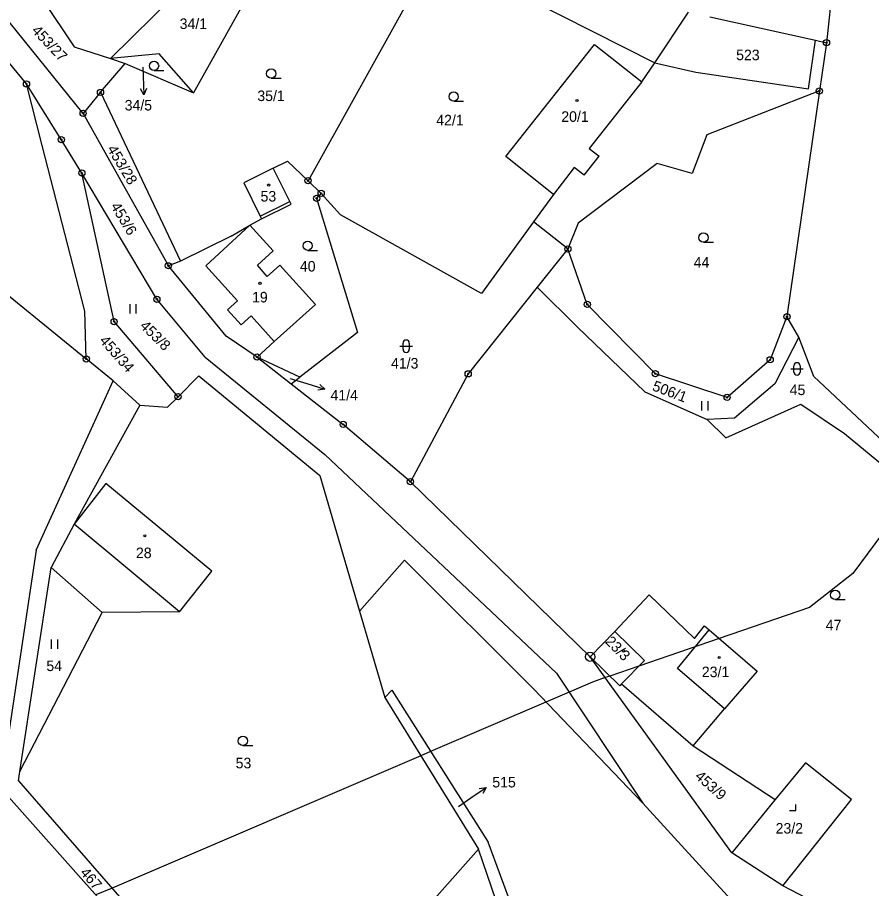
# Model space of a CAD drawing. Extents: x -547623 to -538651, y -1096714 to -1086522.
# Drawn here: x -543724.3 to -543586.5, y -1094596.8 to -1094456.3 of the extents above; entities that cross this region are included whole.
import ezdxf

# ---------------------------------------------------------------- set-up
doc = ezdxf.new("R2010")
doc.units = 0
for name, color, linetype in [('podzemní_provozovana', 7, 'Continuous'), ('Vrstva 1', 7, 'Continuous'), ('Vrstva 25', 7, 'Continuous'), ('Vrstva 33', 7, 'Continuous'), ('Vrstva 52', 7, 'Continuous'), ('Vrstva 83', 7, 'Continuous'), ('Vrstva 86', 7, 'Continuous'), ('Vrstva 90', 7, 'Continuous'), ('Vrstva 92', 7, 'Continuous')]:
    doc.layers.add(name, color=color, linetype=linetype)

msp = doc.modelspace()

# ---------------------------------------------------------------- linework, layer by layer
at = {"layer": 'podzemní_provozovana'}
for p, q in [((-543704, -1094465.83), (-543703.9, -1094468.83)), ((-543677.56, -1094515.39), (-543674.7, -1094516.28)), ((-543651.14, -1094582.2), (-543648.67, -1094580.5))]:
    msp.add_line(p, q, dxfattribs=at)
for points in [[(-543704.05, -1094464.36), (-543704, -1094465.83)], [(-543703.43, -1094467.81), (-543703.9, -1094468.83), (-543704.43, -1094467.85)], [(-543680.27, -1094514.55), (-543677.56, -1094515.39)], [(-543675.5, -1094515.51), (-543674.7, -1094516.28), (-543675.8, -1094516.46)], [(-543649.78, -1094580.65), (-543648.67, -1094580.5), (-543649.21, -1094581.48)], [(-543653.1, -1094583.55), (-543651.14, -1094582.2)]]:
    msp.add_lwpolyline(points, dxfattribs=at)
at = {"layer": 'Vrstva 1'}
for points in [[(-543591.74, -1094441.26), (-543593.76, -1094460.42)], [(-543656.8, -1094445.77), (-543621.47, -1094463.66)], [(-543685.98, -1094450.79), (-543695.84, -1094468.52)], [(-543720.12, -1094453.63), (-543715.1, -1094461.06)], [(-543698.89, -1094452.68), (-543709.27, -1094462.97)], [(-543713.67, -1094471.81), (-543727.92, -1094454.24)], [(-543661.59, -1094454.35), (-543677.39, -1094482.68)], [(-543621.47, -1094463.66), (-543616, -1094455.52)], [(-543612.59, -1094456.27), (-543595.53, -1094460.03)], [(-543722.8, -1094467.06), (-543730.36, -1094457.89)], [(-543596.65, -1094467.85), (-543595.53, -1094460.03)], [(-543595.53, -1094460.03), (-543593.76, -1094460.42)], [(-543593.76, -1094460.42), (-543594.91, -1094468.2)], [(-543715.1, -1094461.06), (-543709.27, -1094462.97)], [(-543645.49, -1094478.78), (-543631.18, -1094460.71)], [(-543631.18, -1094460.71), (-543623.55, -1094466.74)], [(-543701.42, -1094462.21), (-543709.27, -1094462.97)], [(-543709.27, -1094462.97), (-543706.88, -1094463.77)], [(-543695.84, -1094468.52), (-543701.42, -1094462.21)], [(-543710.87, -1094468.42), (-543706.88, -1094463.77)], [(-543706.88, -1094463.77), (-543695.84, -1094468.52)], [(-543623.55, -1094466.74), (-543621.47, -1094463.66)], [(-543621.47, -1094463.66), (-543614.82, -1094465.18)], [(-543614.82, -1094465.18), (-543596.65, -1094467.85)], [(-543720.26, -1094476.99), (-543722.8, -1094467.06)], [(-543717.2, -1094476.04), (-543722.8, -1094467.06)], [(-543710.87, -1094468.42), (-543713.67, -1094471.81)], [(-543710.87, -1094468.42), (-543697.96, -1094495.63)], [(-543594.91, -1094468.2), (-543613.07, -1094475.25)], [(-543594.91, -1094468.2), (-543600.14, -1094504.59)], [(-543713.67, -1094471.81), (-543699.92, -1094496.39)], [(-543713.87, -1094481.44), (-543717.2, -1094476.04)], [(-543613.07, -1094475.25), (-543615.45, -1094481.52)], [(-543713.4, -1094503.71), (-543720.26, -1094476.99)], [(-543637.79, -1094484.88), (-543645.49, -1094478.78)], [(-543682.99, -1094480.65), (-543680.7, -1094479.51)], [(-543677.39, -1094482.68), (-543680.7, -1094479.51)], [(-543621.1, -1094479.91), (-543633.8, -1094489.51)], [(-543615.45, -1094481.52), (-543621.1, -1094479.91)], [(-543701.77, -1094501.79), (-543713.87, -1094481.44)], [(-543708.67, -1094505.39), (-543713.87, -1094481.44)], [(-543682.99, -1094480.65), (-543687.77, -1094483.01)], [(-543680.34, -1094486.03), (-543682.99, -1094480.65)], [(-543687.77, -1094483.01), (-543685.11, -1094488.39)], [(-543677.39, -1094482.68), (-543675.27, -1094484.71)], [(-543675.27, -1094484.71), (-543676.01, -1094485.5)], [(-543676.01, -1094485.5), (-543669.43, -1094507.13)], [(-543675.27, -1094484.71), (-543672.13, -1094488.17)], [(-543637.79, -1094484.88), (-543641, -1094489.29)], [(-543684.89, -1094488.84), (-543680.12, -1094486.48)], [(-543680.12, -1094486.48), (-543680.34, -1094486.03)], [(-543685.11, -1094488.39), (-543684.89, -1094488.84)], [(-543649.4, -1094500.85), (-543672.13, -1094488.17)], [(-543689.79, -1094491.59), (-543686.76, -1094489.83)], [(-543686.76, -1094489.83), (-543684.89, -1094488.84)], [(-543682.99, -1094493.98), (-543686.76, -1094489.83)], [(-543641, -1094489.29), (-543649.4, -1094500.85)], [(-543635.48, -1094493.67), (-543641, -1094489.29)], [(-543633.8, -1094489.51), (-543635.48, -1094493.67)], [(-543689.79, -1094491.59), (-543697.96, -1094495.63)], [(-543685.56, -1094496.31), (-543682.99, -1094493.98)], [(-543635.48, -1094493.67), (-543640.41, -1094499.84)], [(-543632.34, -1094502.62), (-543635.48, -1094493.67)], [(-543697.96, -1094495.63), (-543699.92, -1094496.39)], [(-543731.02, -1094496.86), (-543713.16, -1094511.42)], [(-543690.59, -1094507.74), (-543699.92, -1094496.39)], [(-543683.96, -1094498.11), (-543685.56, -1094496.31)], [(-543681.93, -1094496.28), (-543683.96, -1094498.11)], [(-543676.19, -1094502.62), (-543681.93, -1094496.28)], [(-543640.41, -1094499.84), (-543651.56, -1094513.81)], [(-543640.41, -1094499.84), (-543633.95, -1094506.29)], [(-543694, -1094511.12), (-543701.77, -1094501.79)], [(-543682.83, -1094508.62), (-543676.19, -1094502.62)], [(-543621.37, -1094513.79), (-543632.34, -1094502.62)], [(-543713.16, -1094511.42), (-543713.4, -1094503.71)], [(-543698.35, -1094517.5), (-543708.67, -1094505.39)], [(-543600.14, -1094504.59), (-543602.85, -1094511.55)], [(-543598.24, -1094507.92), (-543600.14, -1094504.59)], [(-543633.95, -1094506.29), (-543623.05, -1094516.72)], [(-543685.61, -1094511.1), (-543690.59, -1094507.74)], [(-543669.43, -1094507.13), (-543678.74, -1094514.36)], [(-543598.24, -1094507.92), (-543602.08, -1094515.4)], [(-543595.81, -1094514.23), (-543598.24, -1094507.92)], [(-543685.61, -1094511.1), (-543682.83, -1094508.62)], [(-543694, -1094511.12), (-543674.68, -1094526.81)], [(-543685.61, -1094511.1), (-543680.1, -1094515.41)], [(-543678.74, -1094514.36), (-543685.61, -1094511.1)], [(-543708.83, -1094514.95), (-543713.16, -1094511.42)], [(-543602.85, -1094511.55), (-543609.79, -1094517.61)], [(-543651.56, -1094513.81), (-543660.88, -1094531.2)], [(-543609.79, -1094517.61), (-543621.37, -1094513.79)], [(-543721.25, -1094542.26), (-543708.83, -1094514.95)], [(-543708.83, -1094514.95), (-543704.54, -1094518.85)], [(-543698.35, -1094517.5), (-543695.01, -1094514.13)], [(-543695.01, -1094514.13), (-543675.48, -1094530.22)], [(-543680.1, -1094515.41), (-543678.74, -1094514.36)], [(-543680.1, -1094515.41), (-543671.72, -1094521.97)], [(-543602.08, -1094515.4), (-543608.58, -1094520.97)], [(-543581.09, -1094528.04), (-543595.81, -1094514.23)], [(-543623.05, -1094516.72), (-543613, -1094521.19)], [(-543700.04, -1094519.21), (-543698.35, -1094517.5)], [(-543704.54, -1094518.85), (-543715.13, -1094538.03)], [(-543704.54, -1094518.85), (-543700.04, -1094519.21)], [(-543610.01, -1094524.12), (-543597.9, -1094518.71)], [(-543597.9, -1094518.71), (-543590.84, -1094523.45)], [(-543608.58, -1094520.97), (-543613, -1094521.19)], [(-543660.88, -1094531.2), (-543671.72, -1094521.97)], [(-543613, -1094521.19), (-543610.01, -1094524.12)], [(-543590.84, -1094523.45), (-543583.47, -1094529.51)], [(-543674.68, -1094526.81), (-543637.31, -1094562.07)], [(-543675.48, -1094530.22), (-543669.1, -1094552.09)], [(-543710.03, -1094531.51), (-543715.13, -1094538.03)], [(-543692.92, -1094545.64), (-543710.03, -1094531.51)], [(-543631.88, -1094559.45), (-543660.88, -1094531.2)], [(-543715.13, -1094538.03), (-543718.84, -1094545.03)], [(-543721.25, -1094542.26), (-543726.99, -1094580.55)], [(-543661.82, -1094543.86), (-543669.1, -1094552.09)], [(-543641.05, -1094564.62), (-543661.82, -1094543.86)], [(-543723.88, -1094577.93), (-543718.84, -1094545.03)], [(-543710.61, -1094552.28), (-543718.84, -1094545.03)], [(-543698.12, -1094552.17), (-543692.92, -1094545.64)], [(-543627.9, -1094555.38), (-543622.35, -1094549.47)], [(-543622.35, -1094549.47), (-543615.03, -1094556.47)], [(-543723.88, -1094577.93), (-543710.61, -1094552.28)], [(-543698.12, -1094552.17), (-543710.61, -1094552.28)], [(-543669.1, -1094552.09), (-543665.01, -1094566.02)], [(-543615.03, -1094556.47), (-543613.45, -1094554.45)], [(-543613.45, -1094554.45), (-543612.71, -1094555.09)], [(-543627.9, -1094555.38), (-543631.88, -1094559.45)], [(-543623.13, -1094560.02), (-543627.9, -1094555.38)], [(-543612.71, -1094555.09), (-543604.96, -1094561.76)], [(-543609.03, -1094591.02), (-543631.88, -1094559.45)], [(-543631.88, -1094559.45), (-543627.12, -1094564.1)], [(-543623.13, -1094560.02), (-543626.83, -1094563.81)], [(-543604.96, -1094561.76), (-543610.23, -1094567.84)], [(-543637.31, -1094562.07), (-543623.41, -1094583.05)], [(-543626.83, -1094563.81), (-543627.12, -1094564.1)], [(-543626.83, -1094563.81), (-543615.28, -1094573.77)], [(-543665.01, -1094566.02), (-543663.88, -1094564.79)], [(-543663.88, -1094564.79), (-543648.35, -1094589.34)], [(-543623.41, -1094583.05), (-543641.05, -1094564.62)], [(-543665.01, -1094566.02), (-543649.91, -1094590.44)], [(-543612.28, -1094570.27), (-543610.23, -1094567.84)], [(-543615.28, -1094573.77), (-543612.28, -1094570.27)], [(-543615.28, -1094573.77), (-543602.03, -1094582.45)], [(-543597.17, -1094576.51), (-543602.03, -1094582.45)], [(-543589.71, -1094582.45), (-543597.17, -1094576.51)], [(-543724.08, -1094579.41), (-543723.88, -1094577.93)], [(-543724.08, -1094579.41), (-543682.46, -1094627.2)], [(-543726.99, -1094580.55), (-543683.14, -1094629.86)], [(-543602.03, -1094582.45), (-543609.03, -1094591.02)], [(-543600.78, -1094596.36), (-543589.71, -1094582.45)], [(-543623.41, -1094583.05), (-543600.09, -1094608.49)], [(-543642.38, -1094605.45), (-543648.35, -1094589.34)], [(-543682.46, -1094627.2), (-543649.91, -1094590.44)], [(-543644.2, -1094607.09), (-543649.91, -1094590.44)], [(-543600.78, -1094596.36), (-543609.03, -1094591.02)], [(-543590.71, -1094601.62), (-543600.78, -1094596.36)]]:
    msp.add_lwpolyline(points, dxfattribs=at)
at = {"layer": 'Vrstva 25'}
for p, q in [((-543702.23, -1094464.9), (-543700.63, -1094464.9)), ((-543683.33, -1094466.15), (-543681.73, -1094466.15)), ((-543653.9, -1094469.86), (-543652.3, -1094469.86)), ((-543613.61, -1094492.59), (-543612.01, -1094492.59)), ((-543677.45, -1094493.9), (-543675.85, -1094493.9)), ((-543706.1, -1094504.1), (-543706.1, -1094502.6)), ((-543705.1, -1094504.1), (-543705.1, -1094502.6)), ((-543662.56, -1094509.36), (-543660.56, -1094509.36)), ((-543662.06, -1094509.86), (-543662.06, -1094508.86)), ((-543661.06, -1094508.86), (-543661.06, -1094509.86)), ((-543599.02, -1094513.52), (-543599.02, -1094512.52)), ((-543598.02, -1094512.52), (-543598.02, -1094513.52)), ((-543599.52, -1094513.02), (-543597.52, -1094513.02)), ((-543613.86, -1094519.7), (-543613.86, -1094518.2)), ((-543612.86, -1094519.7), (-543612.86, -1094518.2)), ((-543592.35, -1094550.21), (-543590.75, -1094550.21)), ((-543718.75, -1094558.15), (-543718.75, -1094556.65)), ((-543717.75, -1094558.15), (-543717.75, -1094556.65)), ((-543687.89, -1094573.75), (-543686.29, -1094573.75))]:
    msp.add_line(p, q, dxfattribs=at)
msp.add_lwpolyline([(-543599.72, -1094584.23), (-543598.72, -1094584.23), (-543598.72, -1094583.23)], dxfattribs=at)
for centre, radius in [((-543702.23, -1094464.15), 0.75), ((-543683.33, -1094465.4), 0.75), ((-543653.9, -1094469.11), 0.75), ((-543634.01, -1094469.75), 0.175), ((-543683.73, -1094483.38), 0.175), ((-543613.61, -1094491.84), 0.75), ((-543677.45, -1094493.15), 0.75), ((-543685.13, -1094499.21), 0.175), ((-543703.72, -1094539.94), 0.175), ((-543592.35, -1094549.46), 0.75), ((-543626.51, -1094558.5), 0.175), ((-543611.08, -1094559.56), 0.175), ((-543687.89, -1094573), 0.75)]:
    msp.add_circle(centre, radius, dxfattribs=at)
for centre, start, end in [((-543661.56, -1094508.86), 0, 180), ((-543661.56, -1094509.86), 180, 0), ((-543598.52, -1094512.52), 0, 180), ((-543598.52, -1094513.52), 180, 0)]:
    msp.add_arc(centre, 0.5, start, end, dxfattribs=at)
at = {"layer": 'Vrstva 33'}
for points in [[(-543623.55, -1094466.74), (-543632.02, -1094477.47)], [(-543632.02, -1094477.47), (-543630.44, -1094478.71)], [(-543632.87, -1094481.78), (-543630.44, -1094478.71)], [(-543634.44, -1094480.54), (-543637.79, -1094484.88)], [(-543632.87, -1094481.78), (-543634.44, -1094480.54)], [(-543685.11, -1094488.39), (-543680.34, -1094486.03)], [(-543686.76, -1094489.83), (-543693.9, -1094496.38)], [(-543688.79, -1094502.03), (-543693.9, -1094496.38)], [(-543690.4, -1094503.49), (-543688.79, -1094502.03)], [(-543688.19, -1094505.92), (-543690.4, -1094503.49)], [(-543686.59, -1094504.47), (-543688.19, -1094505.92)], [(-543682.83, -1094508.62), (-543686.59, -1094504.47)], [(-543698.12, -1094552.17), (-543715.13, -1094538.03)], [(-543617.82, -1094561.34), (-543612.71, -1094555.09)], [(-543610.23, -1094567.84), (-543617.82, -1094561.34)]]:
    msp.add_lwpolyline(points, dxfattribs=at)
at = {"layer": 'Vrstva 52'}
msp.add_lwpolyline([(-543486.31, -1094236.92), (-543490, -1094241.5), (-543517.5, -1094275), (-543545, -1094327), (-543555.87, -1094362.88), (-543560, -1094376.5), (-543565.5, -1094430.5), (-543569, -1094489), (-543579, -1094530.43), (-543579.5, -1094532.5), (-543580.11, -1094533.33), (-543589.5, -1094546), (-543596.5, -1094551.5), (-543611.08, -1094556.5), (-543624.03, -1094560.94), (-543628.71, -1094562.54), (-543629.46, -1094562.8), (-543631.5, -1094563.5), (-543635.29, -1094565.12), (-543639.03, -1094566.73), (-543657.62, -1094574.69), (-543659.22, -1094575.38), (-543709.01, -1094596.72), (-543711.62, -1094597.84)], dxfattribs=at)
at = {"layer": 'Vrstva 83'}
for centre, radius in [((-543593.76, -1094460.42), 0.5), ((-543593.76, -1094460.42), 0.1), ((-543722.8, -1094467.06), 0.5), ((-543722.8, -1094467.06), 0.1), ((-543710.87, -1094468.42), 0.5), ((-543710.87, -1094468.42), 0.1), ((-543594.91, -1094468.2), 0.5), ((-543594.91, -1094468.2), 0.1), ((-543713.67, -1094471.81), 0.5), ((-543713.67, -1094471.81), 0.1), ((-543717.2, -1094476.04), 0.5), ((-543717.2, -1094476.04), 0.1), ((-543713.87, -1094481.44), 0.5), ((-543713.87, -1094481.44), 0.1), ((-543677.39, -1094482.68), 0.5), ((-543677.39, -1094482.68), 0.1), ((-543675.27, -1094484.71), 0.5), ((-543676.01, -1094485.5), 0.5), ((-543676.01, -1094485.5), 0.1), ((-543675.27, -1094484.71), 0.1), ((-543635.48, -1094493.67), 0.5), ((-543635.48, -1094493.67), 0.1), ((-543699.92, -1094496.39), 0.5), ((-543699.92, -1094496.39), 0.1), ((-543701.77, -1094501.79), 0.5), ((-543701.77, -1094501.79), 0.1), ((-543632.34, -1094502.62), 0.5), ((-543632.34, -1094502.62), 0.1), ((-543600.14, -1094504.59), 0.5), ((-543708.67, -1094505.39), 0.5), ((-543708.67, -1094505.39), 0.1), ((-543600.14, -1094504.59), 0.1), ((-543713.16, -1094511.42), 0.5), ((-543685.61, -1094511.1), 0.5), ((-543685.61, -1094511.1), 0.1), ((-543602.85, -1094511.55), 0.5), ((-543713.16, -1094511.42), 0.1), ((-543602.85, -1094511.55), 0.1), ((-543651.56, -1094513.81), 0.5), ((-543651.56, -1094513.81), 0.1), ((-543621.37, -1094513.79), 0.5), ((-543621.37, -1094513.79), 0.1), ((-543698.35, -1094517.5), 0.5), ((-543698.35, -1094517.5), 0.1), ((-543609.79, -1094517.61), 0.5), ((-543609.79, -1094517.61), 0.1), ((-543671.72, -1094521.97), 0.5), ((-543671.72, -1094521.97), 0.1), ((-543660.88, -1094531.2), 0.5), ((-543660.88, -1094531.2), 0.1), ((-543631.89, -1094559.42), 0.75), ((-543631.89, -1094559.42), 0.1)]:
    msp.add_circle(centre, radius, dxfattribs=at)
at = {"layer": 'Vrstva 90'}
for points in [[(-543645.49, -1094478.78), (-543631.18, -1094460.71)], [(-543631.18, -1094460.71), (-543623.55, -1094466.74)], [(-543623.55, -1094466.74), (-543632.02, -1094477.47)], [(-543632.02, -1094477.47), (-543630.44, -1094478.71)], [(-543637.79, -1094484.88), (-543645.49, -1094478.78)], [(-543632.87, -1094481.78), (-543630.44, -1094478.71)], [(-543682.99, -1094480.65), (-543687.77, -1094483.01)], [(-543680.34, -1094486.03), (-543682.99, -1094480.65)], [(-543634.44, -1094480.54), (-543637.79, -1094484.88)], [(-543632.87, -1094481.78), (-543634.44, -1094480.54)], [(-543687.77, -1094483.01), (-543685.11, -1094488.39)], [(-543685.11, -1094488.39), (-543680.34, -1094486.03)], [(-543686.76, -1094489.83), (-543693.9, -1094496.38)], [(-543682.99, -1094493.98), (-543686.76, -1094489.83)], [(-543685.56, -1094496.31), (-543682.99, -1094493.98)], [(-543688.79, -1094502.03), (-543693.9, -1094496.38)], [(-543683.96, -1094498.11), (-543685.56, -1094496.31)], [(-543681.93, -1094496.28), (-543683.96, -1094498.11)], [(-543676.19, -1094502.62), (-543681.93, -1094496.28)], [(-543690.4, -1094503.49), (-543688.79, -1094502.03)], [(-543682.83, -1094508.62), (-543676.19, -1094502.62)], [(-543688.19, -1094505.92), (-543690.4, -1094503.49)], [(-543686.59, -1094504.47), (-543688.19, -1094505.92)], [(-543682.83, -1094508.62), (-543686.59, -1094504.47)], [(-543710.03, -1094531.51), (-543715.13, -1094538.03)], [(-543692.92, -1094545.64), (-543710.03, -1094531.51)], [(-543698.12, -1094552.17), (-543715.13, -1094538.03)], [(-543698.12, -1094552.17), (-543692.92, -1094545.64)], [(-543627.9, -1094555.38), (-543631.88, -1094559.45)], [(-543623.13, -1094560.02), (-543627.9, -1094555.38)], [(-543617.82, -1094561.34), (-543612.71, -1094555.09)], [(-543612.71, -1094555.09), (-543604.96, -1094561.76)], [(-543631.88, -1094559.45), (-543627.12, -1094564.1)], [(-543623.13, -1094560.02), (-543626.83, -1094563.81)], [(-543610.23, -1094567.84), (-543617.82, -1094561.34)], [(-543604.96, -1094561.76), (-543610.23, -1094567.84)], [(-543626.83, -1094563.81), (-543627.12, -1094564.1)]]:
    msp.add_lwpolyline(points, dxfattribs=at)

# ---------------------------------------------------------------- texts
at = {"layer": 'podzemní_provozovana'}
for s, p in [('34/5', (-543706.97, -1094471.35)), ('41/4', (-543673.77, -1094518.11)), ('515', (-543647.67, -1094580.5))]:
    msp.add_text(s, height=1.7, dxfattribs=at).set_placement(p)
at = {"layer": 'Vrstva 86'}
for s, height, p in [('34/1', 1.7, (-543698.1, -1094458.21)), ('523', 1.7, (-543608.34, -1094463.24)), ('34/5', 0.1, (-543704.2, -1094464.36)), ('35/1', 1.7, (-543685.57, -1094469.83)), ('42/1', 1.7, (-543656.71, -1094473.75)), ('40', 1.7, (-543678.71, -1094497.32)), ('44', 1.7, (-543615.18, -1094496.68)), ('41/3', 1.7, (-543664.01, -1094512.96)), ('41/4', 0.1, (-543680.4, -1094514.55)), ('47', 1.7, (-543593.89, -1094555.17)), ('54', 1.7, (-543719.6, -1094561.74)), ('53', 1.7, (-543689.07, -1094577.42)), ('515', 0.1, (-543653.19, -1094583.55))]:
    msp.add_text(s, height=height, dxfattribs=at).set_placement(p)
for s, rotation, p in [('453/27', 313.3701, (-543722.07, -1094458.57)), ('453/28', 301.0859, (-543709.86, -1094477.55)), ('453/6', 301.0226, (-543709.29, -1094486.78)), ('453/8', 315.3122, (-543704.63, -1094506.22)), ('453/34', 311.2898, (-543711.14, -1094508.53)), ('506/1', 339.2111, (-543621.99, -1094516.43)), ('45', 359.3098, (-543599.71, -1094517.22)), ('453/9', 318.1559, (-543615.1, -1094578.89)), ('467', 310.8234, (-543714.26, -1094594.31))]:
    msp.add_text(s, height=1.7, rotation=rotation, dxfattribs=at).set_placement(p)
at = {"layer": 'Vrstva 92'}
for s, p in [('20/1', (-543636.54, -1094473.18)), ('53', (-543685.05, -1094486.03)), ('19', (-543686.42, -1094502.3)), ('28', (-543705.15, -1094543.53)), ('23/1', (-543613.87, -1094562.72)), ('23/2', (-543601.97, -1094587.94))]:
    msp.add_text(s, height=1.7, dxfattribs=at).set_placement(p)
msp.add_text('23/3', height=1.7, rotation=314.5777, dxfattribs=at).set_placement((-543629.57, -1094557.09))

doc.saveas('drawing.dxf')
